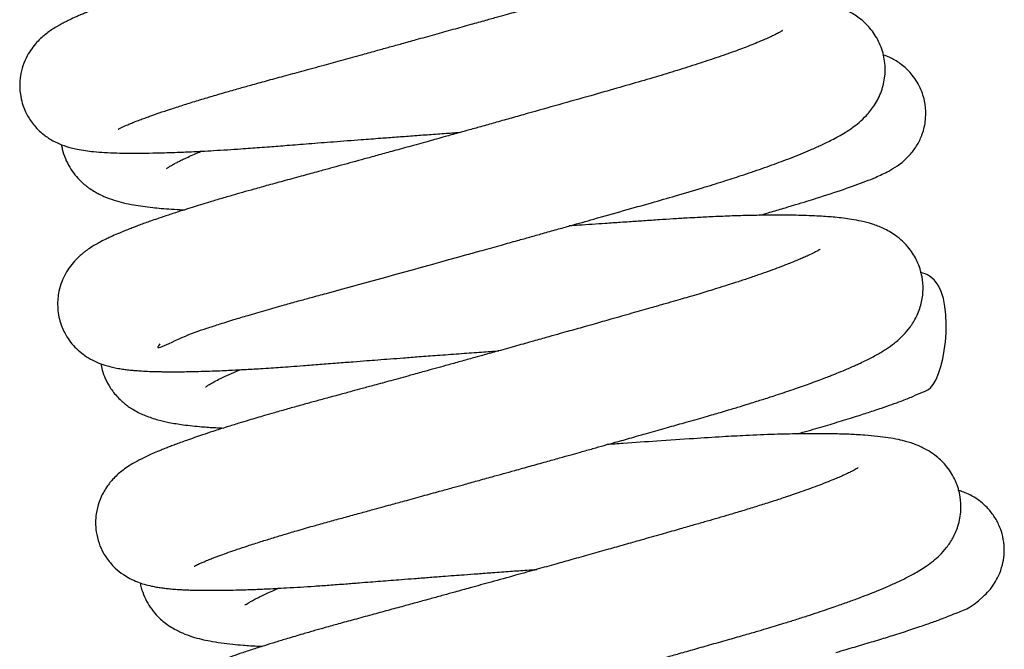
# Model space of a CAD drawing. Header units: inches. Extents: x 0 to 77643, y -44170 to 0.
# Tile 519 of 546: x 76590.049 to 76590.419, y -39749.53 to -39749.293. Entities that reach past the tile are written whole.
import ezdxf

# ---------------------------------------------------------------- set-up
doc = ezdxf.new("R2010")
doc.units = ezdxf.units.IN
doc.header["$MEASUREMENT"] = 0
doc.layers.get('0').update_dxf_attribs({"lineweight": 0})
doc.layers.add('FAKRO LOFT LADDERS', color=7, linetype='Continuous')

# ---------------------------------------------------------------- blocks, each defined once
blk = doc.blocks.new('A$C1F246084')
at = {"layer": 'FAKRO LOFT LADDERS', "color": 7, "linetype": 'Continuous'}
for points, knots in [([(86.1299, 384.6892), (86.1299, 384.6892), (86.1305, 384.6895), (86.134, 384.6915), (86.1414, 384.6952), (86.1521, 384.7003), (86.1641, 384.7056), (86.1755, 384.7105), (86.1848, 384.7143), (86.195, 384.7185), (86.2096, 384.7243), (86.2285, 384.7315), (86.2501, 384.7395), (86.2765, 384.749), (86.3107, 384.7609), (86.3574, 384.7765), (86.4117, 384.794), (86.4707, 384.8124), (86.533, 384.8312), (86.5951, 384.8494), (86.6539, 384.8662), (86.7136, 384.883), (86.7789, 384.9009), (86.8533, 384.9211), (86.9375, 384.9441), (87.0243, 384.9678), (87.1132, 384.9922), (87.1914, 385.0138), (87.2596, 385.0326), (87.3169, 385.0484), (87.3734, 385.0641), (87.4392, 385.0823), (87.5141, 385.1031), (87.5941, 385.1254), (87.6689, 385.1463), (87.7341, 385.1645), (87.787, 385.1793), (87.8308, 385.1916), (87.8692, 385.2023), (87.9149, 385.2152), (87.9786, 385.2331), (88.0654, 385.2576), (88.1606, 385.2845), (88.2544, 385.3111), (88.3401, 385.3354), (88.4189, 385.3581), (88.4919, 385.3798), (88.5643, 385.4019), (88.6392, 385.4255), (88.712, 385.4494), (88.7744, 385.4707), (88.8336, 385.4918), (88.8884, 385.5121), (88.9449, 385.5342), (88.9925, 385.5541), (89.0311, 385.5712), (89.0645, 385.587), (89.0945, 385.6022), (89.1251, 385.619), (89.1523, 385.6355), (89.1788, 385.6536), (89.2043, 385.6733), (89.2344, 385.7008), (89.2698, 385.7424), (89.3033, 385.8038), (89.3211, 385.8803), (89.3175, 385.9493), (89.2999, 386.0105), (89.2737, 386.0599), (89.2397, 386.1011), (89.2064, 386.1302), (89.1722, 386.1526), (89.1415, 386.1682), (89.1111, 386.1802), (89.083, 386.1891), (89.0575, 386.1957), (89.0333, 386.2008), (89.0058, 386.2057), (88.9747, 386.2102), (88.9381, 386.2143), (88.8961, 386.2179), (88.8453, 386.221), (88.7852, 386.2232), (88.726, 386.2241), (88.6713, 386.2243), (88.6145, 386.2238), (88.5494, 386.2225), (88.4749, 386.2202), (88.3951, 386.217), (88.3076, 386.2125), (88.2229, 386.2075), (88.1486, 386.2025), (88.0892, 386.1985), (88.0262, 386.1943), (87.9546, 386.1894), (87.8826, 386.1845), (87.8216, 386.1802), (87.7862, 386.1778), (87.7708, 386.1767)], [0.919374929, 0.919374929, 0.919374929, 0.919374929, 0.919408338, 0.919474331, 0.91953364, 0.919598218, 0.919668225, 0.919711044, 0.919742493, 0.919775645, 0.919822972, 0.919890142, 0.919953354, 0.920004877, 0.920096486, 0.920204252, 0.920315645, 0.920428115, 0.92053782, 0.920644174, 0.920737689, 0.920818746, 0.920918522, 0.921026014, 0.921136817, 0.921267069, 0.921375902, 0.921486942, 0.921569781, 0.921636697, 0.921704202, 0.921783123, 0.921883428, 0.921984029, 0.922081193, 0.922162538, 0.922228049, 0.922279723, 0.922327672, 0.922373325, 0.922453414, 0.922571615, 0.922709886, 0.922830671, 0.922953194, 0.923068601, 0.923171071, 0.923278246, 0.923403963, 0.923533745, 0.923650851, 0.92374442, 0.923869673, 0.923990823, 0.924116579, 0.924210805, 0.924289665, 0.924387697, 0.924473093, 0.924567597, 0.924644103, 0.924727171, 0.924810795, 0.92491862, 0.925038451, 0.925149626, 0.925253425, 0.925322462, 0.925412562, 0.925487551, 0.925566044, 0.925629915, 0.92570397, 0.9257865, 0.925855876, 0.925927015, 0.925995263, 0.92605291, 0.926152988, 0.926245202, 0.926330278, 0.926458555, 0.926591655, 0.926708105, 0.926805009, 0.926894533, 0.927008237, 0.927132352, 0.927250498, 0.927372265, 0.92751473, 0.92760623, 0.927674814, 0.927752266, 0.927854, 0.927951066, 0.928025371, 0.928082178, 0.928082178, 0.928082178, 0.928082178]), ([(88.8683, 386.0749), (88.8684, 386.075), (88.8681, 386.0748), (88.8637, 386.072), (88.8558, 386.0675), (88.8454, 386.0619), (88.8336, 386.0559), (88.8182, 386.0486), (88.8022, 386.0413), (88.7876, 386.0349), (88.7718, 386.0282), (88.7508, 386.0195), (88.7236, 386.0086), (88.6919, 385.9965), (88.6592, 385.9844), (88.6116, 385.9673), (88.5452, 385.9446), (88.4562, 385.9157), (88.3745, 385.8905), (88.3022, 385.8689), (88.2366, 385.8499), (88.166, 385.8296), (88.0903, 385.808), (88.0088, 385.7848), (87.9289, 385.7621), (87.8601, 385.7426), (87.8037, 385.7267), (87.749, 385.7113), (87.6839, 385.693), (87.6019, 385.67), (87.5016, 385.6419), (87.4157, 385.618), (87.3546, 385.601), (87.326, 385.593), (87.3073, 385.5879), (87.2941, 385.5842), (87.2767, 385.5794), (87.2255, 385.5652), (87.1475, 385.5437), (87.0464, 385.5158), (86.9496, 385.4893), (86.8458, 385.4609), (86.7344, 385.4306), (86.6219, 385.4003), (86.5316, 385.375), (86.4633, 385.3554), (86.4059, 385.3386), (86.3428, 385.3197), (86.2774, 385.2996), (86.2208, 385.2815), (86.1759, 385.2667), (86.1423, 385.2554), (86.1154, 385.2461), (86.0914, 385.2376), (86.0658, 385.2284), (86.0376, 385.2179), (86.0097, 385.2071), (85.987, 385.198), (85.9694, 385.1907), (85.9534, 385.1838), (85.9337, 385.1751), (85.9163, 385.167), (85.9017, 385.1597), (85.8922, 385.1549), (85.8842, 385.1507), (85.8751, 385.1458), (85.8646, 385.1398), (85.8502, 385.1312), (85.8326, 385.1197), (85.8136, 385.1058), (85.7936, 385.0889), (85.7738, 385.0697), (85.751, 385.0421), (85.7294, 385.0078), (85.7121, 384.9683), (85.7023, 384.9289), (85.6988, 384.8968), (85.6984, 384.8699), (85.7011, 384.8383), (85.7085, 384.8045), (85.72, 384.7733), (85.7325, 384.748), (85.7465, 384.7256), (85.764, 384.7026), (85.7837, 384.682), (85.8052, 384.6638), (85.825, 384.6498), (85.8506, 384.6345), (85.8858, 384.6186), (85.9199, 384.6082), (85.9531, 384.6006), (85.9861, 384.5951), (86.0249, 384.5906), (86.0697, 384.5873), (86.1194, 384.5852), (86.1701, 384.5842), (86.2226, 384.5841), (86.2817, 384.5849), (86.3493, 384.5866), (86.4215, 384.5894), (86.4876, 384.5925), (86.5493, 384.5959), (86.6059, 384.5993), (86.6598, 384.6029), (86.7068, 384.6061), (86.7486, 384.6092), (86.8019, 384.6132), (86.8731, 384.619), (86.9663, 384.6263), (87.0742, 384.6346), (87.1798, 384.6427), (87.2721, 384.6496), (87.3471, 384.6552), (87.4177, 384.6604), (87.4905, 384.6658), (87.5613, 384.6709), (87.6078, 384.6743), (87.6291, 384.6758)], [0.075385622, 0.075385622, 0.075385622, 0.075385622, 0.075410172, 0.075475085, 0.075555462, 0.07559944, 0.075656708, 0.075731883, 0.075788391, 0.075830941, 0.075876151, 0.075934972, 0.076010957, 0.076091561, 0.0761665, 0.07623204, 0.076393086, 0.076554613, 0.076702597, 0.076791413, 0.076891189, 0.076995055, 0.07709555, 0.077207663, 0.07732753, 0.077414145, 0.077477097, 0.077546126, 0.077624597, 0.077725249, 0.077856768, 0.078001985, 0.07804694, 0.078086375, 0.07810977, 0.078117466, 0.078135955, 0.078175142, 0.078310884, 0.078431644, 0.078564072, 0.07868898, 0.07884641, 0.079022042, 0.079170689, 0.079252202, 0.079342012, 0.079448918, 0.079570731, 0.079690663, 0.079769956, 0.079841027, 0.07990152, 0.079947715, 0.080000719, 0.080079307, 0.080159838, 0.080218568, 0.08026644, 0.080310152, 0.080359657, 0.080445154, 0.080479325, 0.080501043, 0.08052903, 0.080561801, 0.080596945, 0.080634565, 0.080704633, 0.080768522, 0.080813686, 0.080878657, 0.080937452, 0.080994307, 0.081063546, 0.08112577, 0.081160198, 0.081193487, 0.081232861, 0.081286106, 0.081329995, 0.081365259, 0.081399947, 0.081437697, 0.081485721, 0.081525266, 0.08156372, 0.081603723, 0.081685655, 0.081785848, 0.08186586, 0.081971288, 0.082078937, 0.082210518, 0.082347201, 0.082463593, 0.082571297, 0.082693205, 0.082826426, 0.082956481, 0.083076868, 0.083158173, 0.083251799, 0.08333923, 0.083399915, 0.083456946, 0.083518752, 0.083625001, 0.083751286, 0.083892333, 0.084045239, 0.084151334, 0.084236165, 0.084321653, 0.084409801, 0.084501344, 0.084578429, 0.084578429, 0.084578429, 0.084578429]), ([(86.3115, 383.7506), (86.3068, 383.7445), (86.2839, 383.7133), (86.401, 383.7816), (86.5165, 383.8188), (86.5712, 383.8367), (86.6312, 383.8554), (86.7009, 383.8764), (86.7746, 383.898), (86.8489, 383.9191), (86.9149, 383.9374), (86.9762, 383.954), (87.2044, 384.0161), (87.4651, 384.088), (87.7271, 384.1609), (87.8011, 384.1815), (87.8706, 384.2009), (87.9308, 384.2177), (87.9881, 384.2338), (88.0476, 384.2505), (88.1227, 384.2716), (88.221, 384.2993), (88.3397, 384.3328), (88.4586, 384.3666), (88.5741, 384.3995), (88.6791, 384.4307), (88.7743, 384.4603), (88.845, 384.4832), (88.901, 384.5019), (88.9461, 384.5175), (88.9897, 384.5329), (89.0322, 384.5485), (89.075, 384.5648), (89.1176, 384.5817), (89.1531, 384.5965), (89.1808, 384.6086), (89.2027, 384.6186), (89.2264, 384.6298), (89.2525, 384.6428), (89.2806, 384.6578), (89.3106, 384.6754), (89.3401, 384.6947), (89.3719, 384.7193), (89.4025, 384.7475), (89.4395, 384.7929), (89.4694, 384.8512), (89.4861, 384.9218), (89.484, 384.995), (89.4625, 385.0659), (89.4228, 385.1284), (89.3802, 385.1699), (89.329, 385.203), (89.2865, 385.2217), (89.2464, 385.2347), (89.2075, 385.2439), (89.173, 385.2501), (89.1388, 385.255), (89.1054, 385.2587), (89.0709, 385.2617), (89.0375, 385.264), (89.0064, 385.2656), (88.9703, 385.2671), (88.9116, 385.2686), (88.8331, 385.2691), (88.7463, 385.2678), (88.6616, 385.2656), (88.572, 385.2621), (88.4641, 385.2567), (88.3517, 385.2496), (88.2291, 385.2414), (88.105, 385.233), (88.0046, 385.226), (87.9504, 385.2223), (87.9369, 385.2213)], [0.906567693, 0.906567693, 0.906567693, 0.906567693, 0.906662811, 0.907249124, 0.907353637, 0.907458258, 0.907585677, 0.907695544, 0.907827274, 0.907952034, 0.908043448, 0.908123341, 0.908218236, 0.909009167, 0.909091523, 0.90919627, 0.909284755, 0.909351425, 0.909421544, 0.909500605, 0.909576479, 0.909708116, 0.909880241, 0.910046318, 0.910195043, 0.910372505, 0.910515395, 0.91064665, 0.910727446, 0.910810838, 0.910894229, 0.910977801, 0.911066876, 0.911165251, 0.911264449, 0.911322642, 0.911374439, 0.911437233, 0.911514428, 0.911597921, 0.91169094, 0.911794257, 0.911883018, 0.911984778, 0.912090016, 0.912199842, 0.912298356, 0.912401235, 0.912501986, 0.912602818, 0.912712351, 0.91281048, 0.912905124, 0.913025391, 0.91312144, 0.913229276, 0.913308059, 0.91339205, 0.913487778, 0.91355697, 0.913623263, 0.913694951, 0.913786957, 0.913980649, 0.914131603, 0.914237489, 0.914392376, 0.914544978, 0.914708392, 0.914860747, 0.915036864, 0.915187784, 0.915237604, 0.915237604, 0.915237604, 0.915237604]), ([(89.0346, 385.1198), (89.0346, 385.1198), (89.0343, 385.1196), (89.0322, 385.1183), (89.0287, 385.1161), (89.024, 385.1135), (89.0152, 385.1086), (89.0023, 385.1019), (88.982, 385.0922), (88.9579, 385.0813), (88.9274, 385.0684), (88.8937, 385.0549), (88.8491, 385.0378), (88.7864, 385.0149), (88.7018, 384.9861), (88.6106, 384.9567), (88.5168, 384.9279), (88.4173, 384.8986), (88.3101, 384.868), (88.1898, 384.8337), (88.0591, 384.7966), (87.9426, 384.7637), (87.8516, 384.7381), (87.7862, 384.7198), (87.7249, 384.7026), (87.6688, 384.6869), (87.6143, 384.6717), (87.5538, 384.6549), (87.4816, 384.6348), (87.4037, 384.6132), (87.3293, 384.5927), (87.2644, 384.5748), (87.2076, 384.5592), (87.1558, 384.545), (87.1063, 384.5314), (87.0563, 384.5178), (87.0003, 384.5025), (86.9341, 384.4845), (86.861, 384.4647), (86.7891, 384.4451), (86.727, 384.4279), (86.6734, 384.4127), (86.6218, 384.3979), (86.5702, 384.3828), (86.5218, 384.3683), (86.4801, 384.3556), (86.4401, 384.3431), (86.3962, 384.3292), (86.3483, 384.3136), (86.3062, 384.2994), (86.2724, 384.2876), (86.2462, 384.2783), (86.2228, 384.2697), (86.2008, 384.2615), (86.1804, 384.2536), (86.1584, 384.2449), (86.1325, 384.2342), (86.1075, 384.2234), (86.0858, 384.2133), (86.0664, 384.2039), (86.0456, 384.1931), (86.0244, 384.181), (86.0037, 384.1679), (85.9871, 384.1562), (85.9715, 384.1438), (85.9611, 384.1349), (85.9407, 384.1153), (85.9207, 384.092), (85.8988, 384.0588), (85.8815, 384.0219), (85.8703, 383.9846), (85.865, 383.949), (85.8641, 383.9215), (85.8659, 383.8912), (85.8716, 383.8593), (85.882, 383.827), (85.8964, 383.7956), (85.9152, 383.7652), (85.94, 383.7355), (85.9689, 383.7094), (86.0021, 383.6867), (86.0377, 383.6689), (86.0683, 383.658), (86.0942, 383.6508), (86.1177, 383.6455), (86.1411, 383.6415), (86.1648, 383.6382), (86.1867, 383.6358), (86.2086, 383.6339), (86.2342, 383.6321), (86.2618, 383.6307), (86.2882, 383.6298), (86.3086, 383.6294), (86.3264, 383.6291), (86.3442, 383.6289), (86.3651, 383.6288), (86.3899, 383.6288), (86.4211, 383.6291), (86.4591, 383.6298), (86.5037, 383.631), (86.5499, 383.6325), (86.5919, 383.6343), (86.6344, 383.6362), (86.6862, 383.6389), (86.7425, 383.6421), (86.7958, 383.6455), (86.8399, 383.6484), (86.887, 383.6518), (86.9443, 383.656), (87.012, 383.6614), (87.0846, 383.6671), (87.1537, 383.6725), (87.213, 383.6771), (87.2666, 383.6812), (87.3199, 383.6853), (87.38, 383.6899), (87.4491, 383.6951), (87.5299, 383.7011), (87.6181, 383.7076), (87.7051, 383.7139), (87.7634, 383.7182), (87.7921, 383.7202), (87.7949, 383.7204)], [0.08822425, 0.08822425, 0.08822425, 0.08822425, 0.088241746, 0.088304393, 0.088354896, 0.088390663, 0.088429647, 0.088528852, 0.088594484, 0.088680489, 0.088783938, 0.088872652, 0.088950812, 0.089109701, 0.089283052, 0.089439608, 0.089586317, 0.089737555, 0.089891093, 0.090047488, 0.090233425, 0.090411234, 0.090497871, 0.090580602, 0.090658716, 0.090729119, 0.090791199, 0.090863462, 0.090956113, 0.091062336, 0.091157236, 0.091238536, 0.091310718, 0.091376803, 0.091440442, 0.091505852, 0.091575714, 0.091666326, 0.091776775, 0.091882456, 0.091977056, 0.092053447, 0.092127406, 0.092219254, 0.092304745, 0.09237239, 0.092437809, 0.092519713, 0.092618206, 0.092720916, 0.09278679, 0.092842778, 0.092900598, 0.092955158, 0.093007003, 0.093059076, 0.093132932, 0.093224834, 0.093284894, 0.093337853, 0.09341627, 0.093487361, 0.09355144, 0.093617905, 0.093647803, 0.093688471, 0.093729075, 0.093794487, 0.093857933, 0.093914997, 0.093972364, 0.09401725, 0.094055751, 0.094088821, 0.094136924, 0.094183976, 0.094223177, 0.094275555, 0.094329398, 0.094386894, 0.094448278, 0.094525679, 0.094611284, 0.094669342, 0.09473338, 0.094811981, 0.094877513, 0.09494422, 0.095000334, 0.095067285, 0.095157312, 0.095219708, 0.095264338, 0.095305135, 0.095345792, 0.095386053, 0.095444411, 0.095505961, 0.095580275, 0.095671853, 0.095759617, 0.095831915, 0.09589163, 0.095974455, 0.096086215, 0.096156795, 0.096216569, 0.096282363, 0.09636209, 0.09646098, 0.09656402, 0.096656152, 0.096734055, 0.096794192, 0.096862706, 0.09693682, 0.097019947, 0.097119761, 0.097234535, 0.097341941, 0.09743577, 0.09744581, 0.09744581, 0.09744581, 0.09744581]), ([(88.9341, 384.3126), (88.9471, 384.3164), (88.9808, 384.3261), (89.0343, 384.3418), (89.0907, 384.3587), (89.1401, 384.3738), (89.2587, 384.4107), (89.361, 384.4455), (89.4385, 384.4768), (89.4715, 384.4915), (89.502, 384.5067), (89.5313, 384.5239), (89.5649, 384.5485), (89.6005, 384.5838), (89.6285, 384.6242), (89.6523, 384.6776), (89.6637, 384.7355), (89.6614, 384.8002), (89.6429, 384.8657), (89.6072, 384.9246), (89.561, 384.9698), (89.5147, 384.9989), (89.4871, 385.0102), (89.4744, 385.0147)], [0.915103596, 0.915103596, 0.915103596, 0.915103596, 0.915167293, 0.915271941, 0.915380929, 0.915475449, 0.915557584, 0.91610241, 0.916244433, 0.916350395, 0.916453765, 0.916580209, 0.916652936, 0.916731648, 0.916806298, 0.916876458, 0.916961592, 0.917036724, 0.917124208, 0.917221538, 0.917305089, 0.917387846, 0.917472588, 0.917472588, 0.917472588, 0.917472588]), ([(85.8809, 384.6211), (85.882, 384.6148), (85.8891, 384.58), (85.9083, 384.5339), (85.9398, 384.4887), (85.9641, 384.4624), (85.986, 384.4434), (86.0064, 384.4282), (86.0271, 384.4153), (86.0472, 384.4044), (86.077, 384.3906), (86.1104, 384.3787), (86.1537, 384.3668), (86.1951, 384.3584), (86.2367, 384.3518), (86.2774, 384.3469), (86.3193, 384.3428), (86.3628, 384.3396), (86.3977, 384.3377), (86.4173, 384.3369), (86.4201, 384.3367)], [0.076956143, 0.076956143, 0.076956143, 0.076956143, 0.076983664, 0.077109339, 0.077169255, 0.077232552, 0.077274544, 0.077317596, 0.077371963, 0.077413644, 0.077462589, 0.077577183, 0.077686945, 0.077803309, 0.077902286, 0.07800654, 0.078091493, 0.078189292, 0.078288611, 0.078305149, 0.078305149, 0.078305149, 0.078305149]), ([(86.3403, 384.5167), (86.3402, 384.5167), (86.3418, 384.5179), (86.3486, 384.5225), (86.3584, 384.5285), (86.3733, 384.537), (86.3896, 384.5456), (86.4054, 384.5534), (86.4245, 384.5626), (86.4479, 384.5733), (86.4723, 384.584), (86.4879, 384.5905), (86.4936, 384.5929)], [0.9240206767, 0.9240206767, 0.9240206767, 0.9240206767, 0.9240983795, 0.9241518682, 0.924233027, 0.9243186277, 0.9243823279, 0.9244363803, 0.9244926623, 0.9245715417, 0.9246474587, 0.9246896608, 0.9246896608, 0.9246896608, 0.9246896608]), ([(86.4616, 382.7784), (86.4616, 382.7784), (86.4633, 382.7794), (86.4701, 382.783), (86.4797, 382.7876), (86.4908, 382.7927), (86.5057, 382.7991), (86.5247, 382.807), (86.5443, 382.8146), (86.5616, 382.8212), (86.5832, 382.8292), (86.6122, 382.8396), (86.6511, 382.853), (86.6978, 382.8686), (86.7506, 382.8855), (86.8058, 382.9026), (86.8603, 382.9191), (86.921, 382.9369), (86.9861, 382.9556), (87.0532, 382.9744), (87.1158, 382.9915), (87.177, 383.0081), (87.2328, 383.0233), (87.2806, 383.0364), (87.3283, 383.0495), (87.388, 383.0658), (87.4591, 383.0854), (87.5299, 383.1049), (87.5891, 383.1212), (87.644, 383.1364), (87.7014, 383.1523), (87.7598, 383.1684), (87.8146, 383.1837), (87.8703, 383.1992), (87.9325, 383.2165), (87.9979, 383.2347), (88.0574, 383.2513), (88.1075, 383.2654), (88.1562, 383.279), (88.2045, 383.2926), (88.2553, 383.3068), (88.3115, 383.3227), (88.3805, 383.3421), (88.46, 383.3646), (88.5397, 383.3871), (88.6047, 383.4056), (88.6565, 383.4203), (88.6963, 383.4317), (88.7316, 383.4419), (88.7656, 383.4518), (88.8055, 383.4636), (88.8509, 383.4773), (88.8943, 383.4907), (88.9282, 383.5013), (88.9557, 383.5101), (88.9837, 383.519), (89.0168, 383.5298), (89.0535, 383.542), (89.0912, 383.5549), (89.1271, 383.5674), (89.1618, 383.5798), (89.1945, 383.5918), (89.2233, 383.6027), (89.2515, 383.6136), (89.2831, 383.6262), (89.3146, 383.6393), (89.3401, 383.6504), (89.3592, 383.6589), (89.3795, 383.6683), (89.4023, 383.6793), (89.4264, 383.6916), (89.4561, 383.7078), (89.4885, 383.7273), (89.5261, 383.7541), (89.5598, 383.7833), (89.5944, 383.8233), (89.6222, 383.8678), (89.6438, 383.925), (89.6522, 383.9852), (89.6473, 384.0491), (89.627, 384.1122), (89.5865, 384.177), (89.5317, 384.2263), (89.4753, 384.2573), (89.427, 384.2752), (89.3815, 384.287), (89.3288, 384.2967), (89.2691, 384.3039), (89.1932, 384.3096), (89.1141, 384.3126), (89.0325, 384.3136), (88.9603, 384.3132), (88.8891, 384.3119), (88.8146, 384.3097), (88.7486, 384.3071), (88.6968, 384.3046), (88.6587, 384.3027), (88.613, 384.3002), (88.5579, 384.2968), (88.4944, 384.2926), (88.4308, 384.2884), (88.3737, 384.2845), (88.3179, 384.2807), (88.2447, 384.2758), (88.1696, 384.2706), (88.1166, 384.2669), (88.1027, 384.2659)], [0.893769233, 0.893769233, 0.893769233, 0.893769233, 0.893835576, 0.893912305, 0.893973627, 0.894020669, 0.894088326, 0.894174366, 0.89423466, 0.894283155, 0.894331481, 0.894419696, 0.894510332, 0.894610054, 0.894726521, 0.894828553, 0.894919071, 0.895014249, 0.895134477, 0.895230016, 0.895320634, 0.895409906, 0.89549171, 0.895552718, 0.895605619, 0.895684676, 0.895790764, 0.895884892, 0.895958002, 0.896016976, 0.896093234, 0.896174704, 0.896236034, 0.896298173, 0.896382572, 0.896468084, 0.896542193, 0.896604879, 0.896656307, 0.89672528, 0.896787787, 0.896849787, 0.896940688, 0.897055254, 0.897162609, 0.89726131, 0.897322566, 0.897379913, 0.897430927, 0.897475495, 0.897528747, 0.897608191, 0.897682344, 0.897732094, 0.897770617, 0.897816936, 0.897871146, 0.897938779, 0.898009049, 0.898074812, 0.89814018, 0.898210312, 0.898271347, 0.898320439, 0.898396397, 0.898485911, 0.898542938, 0.898588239, 0.898634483, 0.898705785, 0.898775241, 0.898846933, 0.898974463, 0.899082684, 0.899205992, 0.899291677, 0.899384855, 0.899476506, 0.899563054, 0.899642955, 0.899740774, 0.899835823, 0.89997059, 0.900089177, 0.900211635, 0.900342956, 0.900460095, 0.900646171, 0.900805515, 0.901000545, 0.901146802, 0.90127524, 0.901387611, 0.901506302, 0.901633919, 0.901689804, 0.901735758, 0.901799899, 0.901885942, 0.901967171, 0.902060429, 0.902141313, 0.902191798, 0.90227706, 0.902421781, 0.902473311, 0.902473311, 0.902473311, 0.902473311]), ([(89.2005, 384.1645), (89.2005, 384.1645), (89.2, 384.1642), (89.1968, 384.1621), (89.1876, 384.1567), (89.1711, 384.148), (89.1509, 384.1382), (89.1285, 384.1281), (89.1038, 384.1174), (89.0768, 384.1064), (89.0457, 384.0941), (89.0118, 384.0813), (88.972, 384.0668), (88.9283, 384.0514), (88.8808, 384.0352), (88.8349, 384.0202), (88.7906, 384.006), (88.7409, 383.9904), (88.6891, 383.9746), (88.6416, 383.9605), (88.6046, 383.9496), (88.5658, 383.9384), (88.517, 383.9244), (88.4536, 383.9063), (88.3744, 383.8836), (88.2917, 383.8602), (88.2215, 383.8402), (88.1708, 383.8259), (88.1315, 383.8148), (88.093, 383.804), (88.0492, 383.7916), (87.9972, 383.777), (87.9341, 383.7593), (87.8609, 383.7388), (87.789, 383.7188), (87.7274, 383.7016), (87.6732, 383.6866), (87.6192, 383.6716), (87.5654, 383.6567), (87.5153, 383.6428), (87.4641, 383.6287), (87.399, 383.6108), (87.3255, 383.5906), (87.2554, 383.5714), (87.1992, 383.5561), (87.1486, 383.5423), (87.0946, 383.5276), (87.038, 383.5123), (86.9824, 383.4973), (86.9278, 383.4822), (86.8709, 383.4663), (86.8173, 383.451), (86.7724, 383.438), (86.7351, 383.427), (86.6972, 383.4158), (86.6535, 383.4025), (86.6003, 383.386), (86.5475, 383.3691), (86.5007, 383.3536), (86.4622, 383.3406), (86.4305, 383.3295), (86.4027, 383.3195), (86.3793, 383.3108), (86.3579, 383.3027), (86.3374, 383.2947), (86.3136, 383.2852), (86.2879, 383.2744), (86.2617, 383.2627), (86.2341, 383.2495), (86.2026, 383.233), (86.1734, 383.2154), (86.1411, 383.1924), (86.1134, 383.1677), (86.0909, 383.1415), (86.076, 383.1208), (86.0612, 383.0964), (86.0442, 383.0596), (86.0326, 383.0136), (86.0293, 382.9694), (86.0325, 382.9256), (86.0438, 382.8799), (86.0612, 382.8417), (86.0787, 382.8139), (86.0962, 382.7913), (86.1185, 382.7677), (86.1508, 382.7421), (86.1829, 382.7234), (86.2146, 382.7093), (86.2455, 382.6991), (86.2726, 382.6924), (86.2972, 382.6877), (86.3186, 382.6844), (86.3394, 382.6818), (86.3617, 382.6795), (86.384, 382.6778), (86.4048, 382.6765), (86.422, 382.6756), (86.4402, 382.6749), (86.4636, 382.6742), (86.4926, 382.6736), (86.5253, 382.6734), (86.5587, 382.6734), (86.5942, 382.6738), (86.6337, 382.6746), (86.6743, 382.6757), (86.712, 382.677), (86.7446, 382.6783), (86.778, 382.6798), (86.8182, 382.6817), (86.8685, 382.6844), (86.926, 382.6878), (86.9879, 382.6918), (87.0537, 382.6964), (87.1196, 382.7013), (87.1804, 382.7062), (87.2313, 382.7102), (87.2769, 382.7138), (87.322, 382.7173), (87.3712, 382.7211), (87.4258, 382.7253), (87.4861, 382.7299), (87.5443, 382.7343), (87.5965, 382.7383), (87.6475, 382.7421), (87.7037, 382.7463), (87.7713, 382.7513), (87.8433, 382.7565), (87.9078, 382.7612), (87.9463, 382.764), (87.9607, 382.765)], [0.101101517, 0.101101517, 0.101101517, 0.101101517, 0.10113266, 0.10119008, 0.101282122, 0.101363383, 0.101467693, 0.101538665, 0.101602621, 0.101703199, 0.101762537, 0.101851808, 0.101936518, 0.10202507, 0.10212069, 0.102210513, 0.102272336, 0.102350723, 0.102459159, 0.102520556, 0.102570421, 0.102626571, 0.102692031, 0.102781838, 0.102894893, 0.103019, 0.103114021, 0.103171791, 0.103216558, 0.10326597, 0.103320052, 0.103384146, 0.103463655, 0.103558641, 0.10365993, 0.103733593, 0.103789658, 0.103863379, 0.103936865, 0.10399297, 0.104053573, 0.104131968, 0.104242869, 0.104338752, 0.104408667, 0.104468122, 0.104544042, 0.104631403, 0.104705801, 0.104781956, 0.104870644, 0.104961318, 0.105030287, 0.105084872, 0.105143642, 0.105220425, 0.105311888, 0.105428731, 0.105522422, 0.105596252, 0.105672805, 0.105734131, 0.105791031, 0.105843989, 0.105896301, 0.105953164, 0.106040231, 0.106117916, 0.106192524, 0.106313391, 0.106418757, 0.106496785, 0.106609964, 0.106652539, 0.106686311, 0.106722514, 0.106790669, 0.106863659, 0.106915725, 0.106968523, 0.107036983, 0.107101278, 0.107136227, 0.107171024, 0.107220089, 0.10728889, 0.107346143, 0.107420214, 0.107493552, 0.107581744, 0.107643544, 0.107709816, 0.107768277, 0.107830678, 0.107905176, 0.107957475, 0.10799828, 0.108041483, 0.108096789, 0.108173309, 0.108247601, 0.10831843, 0.108389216, 0.108466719, 0.108552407, 0.108618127, 0.108671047, 0.108724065, 0.108789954, 0.108872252, 0.108967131, 0.109058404, 0.109151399, 0.109254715, 0.109338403, 0.109402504, 0.109461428, 0.109520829, 0.109580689, 0.109653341, 0.109730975, 0.109810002, 0.109871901, 0.109925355, 0.10999859, 0.110078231, 0.110172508, 0.110260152, 0.110312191, 0.110312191, 0.110312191, 0.110312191]), ([(89.1016, 383.3574), (89.1327, 383.3663), (89.1917, 383.3834), (89.2752, 383.4084), (89.3482, 383.4309), (89.4128, 383.4516), (89.4669, 383.4696), (89.5141, 383.486), (89.5606, 383.5031), (89.6044, 383.5195), (89.6448, 383.5403), (89.7445, 383.5672), (89.8021, 384.0095), (89.652, 384.0594), (89.6395, 384.063)], [0.902423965, 0.902423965, 0.902423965, 0.902423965, 0.902576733, 0.902723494, 0.902878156, 0.903009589, 0.903142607, 0.903262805, 0.903380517, 0.90354352, 0.903693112, 0.903817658, 0.904593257, 0.904673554, 0.904673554, 0.904673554, 0.904673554]), ([(86.053, 383.6639), (86.0547, 383.6545), (86.0599, 383.6324), (86.0727, 383.5972), (86.0904, 383.5644), (86.1094, 383.5378), (86.1283, 383.516), (86.1449, 383.5001), (86.162, 383.4859), (86.1788, 383.4736), (86.2091, 383.4545), (86.2513, 383.4348), (86.3011, 383.4186), (86.355, 383.4062), (86.4052, 383.398), (86.4531, 383.3923), (86.4908, 383.3888), (86.5242, 383.3862), (86.556, 383.3843), (86.5783, 383.3832), (86.5902, 383.3827)], [0.089832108, 0.089832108, 0.089832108, 0.089832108, 0.089873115, 0.089930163, 0.089995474, 0.090035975, 0.090078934, 0.090123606, 0.09015409, 0.090192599, 0.090239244, 0.090358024, 0.090502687, 0.090629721, 0.090786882, 0.090886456, 0.090974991, 0.091040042, 0.091103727, 0.091174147, 0.091174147, 0.091174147, 0.091174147]), ([(86.5115, 383.5624), (86.5116, 383.5625), (86.5126, 383.5633), (86.5192, 383.5678), (86.5312, 383.5752), (86.551, 383.5862), (86.5777, 383.5999), (86.6136, 383.6167), (86.6439, 383.6299), (86.661, 383.6371), (86.6624, 383.6377)], [0.9111874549, 0.9111874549, 0.9111874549, 0.9111874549, 0.9112340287, 0.9113012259, 0.9114035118, 0.9114921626, 0.9115953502, 0.9117119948, 0.9118297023, 0.9118401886, 0.9118401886, 0.9118401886, 0.9118401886]), ([(86.6293, 381.8247), (86.6285, 381.8239), (86.6276, 381.8228), (86.6344, 381.8269), (86.6455, 381.8322), (86.6611, 381.8393), (86.6797, 381.8471), (86.7007, 381.8556), (86.7308, 381.8672), (86.7665, 381.8802), (86.8097, 381.8953), (86.8605, 381.9122), (86.9196, 381.9311), (86.9775, 381.9491), (87.0375, 381.9671), (87.0954, 381.984), (87.158, 382.0019), (87.2168, 382.0183), (87.2776, 382.035), (87.3474, 382.0539), (87.4298, 382.0765), (87.5211, 382.1014), (87.6053, 382.1246), (87.6767, 382.1442), (87.7255, 382.1577), (87.7633, 382.1681), (87.798, 382.1777), (87.8489, 382.1918), (87.9221, 382.2121), (88.0172, 382.2385), (88.1219, 382.2676), (88.2345, 382.2991), (88.3445, 382.3299), (88.4408, 382.357), (88.515, 382.3779), (88.5793, 382.396), (88.6449, 382.4146), (88.7182, 382.4353), (88.7927, 382.4565), (88.8608, 382.4759), (88.9176, 382.4923), (88.9637, 382.506), (89.0039, 382.5181), (89.046, 382.5309), (89.0926, 382.5454), (89.1422, 382.5612), (89.189, 382.5765), (89.2297, 382.5902), (89.272, 382.6047), (89.3169, 382.6205), (89.3638, 382.6376), (89.4071, 382.6542), (89.4486, 382.6706), (89.4926, 382.689), (89.5353, 382.7081), (89.5749, 382.7272), (89.6072, 382.7442), (89.6366, 382.7612), (89.665, 382.7794), (89.6938, 382.8005), (89.7235, 382.8265), (89.7528, 382.8583), (89.7815, 382.9006), (89.806, 382.956), (89.8179, 383.0181), (89.8144, 383.0878), (89.7946, 383.1541), (89.7565, 383.2152), (89.7129, 383.2575), (89.6697, 383.2869), (89.6252, 383.3085), (89.5822, 383.3227), (89.5398, 383.3331), (89.4976, 383.3406), (89.4497, 383.3468), (89.4026, 383.351), (89.351, 383.3543), (89.2942, 383.3567), (89.2277, 383.3579), (89.1643, 383.3581), (89.0907, 383.3573), (88.9974, 383.3551), (88.8858, 383.3506), (88.767, 383.3443), (88.6382, 383.3358), (88.4932, 383.326), (88.3657, 383.3173), (88.2922, 383.3122), (88.2687, 383.3105)], [0.88095155, 0.88095155, 0.88095155, 0.88095155, 0.880987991, 0.881062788, 0.881144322, 0.881231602, 0.88129494, 0.881374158, 0.881468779, 0.88156075, 0.881668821, 0.881784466, 0.881896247, 0.882025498, 0.882107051, 0.88221026, 0.882314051, 0.882404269, 0.882478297, 0.882582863, 0.882703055, 0.882820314, 0.882950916, 0.883034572, 0.883097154, 0.883137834, 0.883178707, 0.883228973, 0.883330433, 0.883453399, 0.883584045, 0.883720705, 0.88387382, 0.883997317, 0.884087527, 0.884160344, 0.884248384, 0.884347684, 0.884455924, 0.884555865, 0.884636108, 0.884702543, 0.884761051, 0.884818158, 0.884897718, 0.884983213, 0.885062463, 0.885134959, 0.885198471, 0.885293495, 0.88539041, 0.885480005, 0.885569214, 0.885669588, 0.885795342, 0.885899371, 0.886001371, 0.886082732, 0.886173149, 0.886271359, 0.886356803, 0.88644892, 0.886534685, 0.886622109, 0.886728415, 0.886805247, 0.886908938, 0.887012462, 0.887113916, 0.887190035, 0.887297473, 0.887424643, 0.887526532, 0.88764709, 0.887770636, 0.887904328, 0.887989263, 0.888129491, 0.888265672, 0.888382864, 0.888479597, 0.888651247, 0.888842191, 0.888989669, 0.889163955, 0.889373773, 0.889559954, 0.889646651, 0.889646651, 0.889646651, 0.889646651]), ([(89.3663, 383.2091), (89.3662, 383.2091), (89.3655, 383.2086), (89.3617, 383.2062), (89.3544, 383.2019), (89.3435, 383.196), (89.329, 383.1887), (89.3123, 383.1808), (89.2959, 383.1734), (89.2793, 383.1662), (89.2573, 383.157), (89.2268, 383.1446), (89.189, 383.1301), (89.1481, 383.1151), (89.1074, 383.1006), (89.0729, 383.0888), (89.0439, 383.079), (89.0116, 383.0683), (88.9675, 383.0541), (88.9126, 383.0368), (88.8527, 383.0185), (88.7956, 383.0015), (88.7427, 382.9862), (88.6931, 382.972), (88.6389, 382.9564), (88.5756, 382.9383), (88.5008, 382.917), (88.4218, 382.8946), (88.3451, 382.8729), (88.2703, 382.8518), (88.1939, 382.8303), (88.1166, 382.8086), (88.04, 382.7872), (87.9578, 382.7642), (87.8634, 382.7379), (87.7654, 382.7107), (87.6769, 382.6863), (87.6077, 382.6672), (87.5506, 382.6515), (87.4962, 382.6366), (87.438, 382.6206), (87.3752, 382.6035), (87.308, 382.5852), (87.2357, 382.5655), (87.1632, 382.5459), (87.0955, 382.5274), (87.0381, 382.5113), (86.9861, 382.4965), (86.9306, 382.4804), (86.8737, 382.4636), (86.8181, 382.4467), (86.765, 382.4302), (86.7129, 382.4136), (86.6483, 382.3922), (86.5806, 382.3687), (86.5181, 382.3454), (86.4618, 382.3227), (86.4109, 382.3), (86.36, 382.2734), (86.3211, 382.2482), (86.2891, 382.221), (86.269, 382.2009), (86.2471, 382.174), (86.2283, 382.1437), (86.2132, 382.1104), (86.203, 382.0777), (86.1976, 382.0463), (86.1957, 382.0177), (86.1967, 381.9881), (86.2013, 381.9578), (86.2091, 381.9296), (86.2187, 381.9044), (86.2348, 381.8721), (86.2602, 381.8364), (86.2932, 381.8044), (86.3249, 381.7815), (86.3537, 381.7656), (86.3785, 381.7549), (86.4068, 381.745), (86.4346, 381.7377), (86.4678, 381.7313), (86.4985, 381.727), (86.532, 381.7236), (86.5636, 381.7214), (86.5927, 381.72), (86.6234, 381.7189), (86.6612, 381.7181), (86.7052, 381.7179), (86.7502, 381.7183), (86.7986, 381.7191), (86.8524, 381.7207), (86.9055, 381.7227), (86.949, 381.7246), (86.9855, 381.7264), (87.0232, 381.7284), (87.0653, 381.7308), (87.1075, 381.7334), (87.1472, 381.736), (87.19, 381.7389), (87.24, 381.7425), (87.3013, 381.7472), (87.3717, 381.7528), (87.4442, 381.7585), (87.5095, 381.7636), (87.5652, 381.7679), (87.6178, 381.7719), (87.6767, 381.7764), (87.7473, 381.7817), (87.8205, 381.7872), (87.8865, 381.7921), (87.9444, 381.7964), (88.0028, 381.8007), (88.064, 381.8051), (88.1064, 381.8082), (88.1265, 381.8096)], [0.113973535, 0.113973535, 0.113973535, 0.113973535, 0.114014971, 0.114070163, 0.114139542, 0.114200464, 0.114269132, 0.114349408, 0.114400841, 0.114444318, 0.114509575, 0.114598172, 0.114691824, 0.114785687, 0.114873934, 0.114945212, 0.114987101, 0.115038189, 0.115121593, 0.11521873, 0.115314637, 0.115410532, 0.115481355, 0.11555064, 0.115626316, 0.115711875, 0.11581416, 0.115930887, 0.116026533, 0.116114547, 0.116219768, 0.1163185, 0.116407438, 0.116508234, 0.11662725, 0.116761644, 0.116876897, 0.116962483, 0.117026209, 0.117096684, 0.117174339, 0.117255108, 0.117347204, 0.117446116, 0.117554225, 0.117655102, 0.117741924, 0.117812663, 0.117894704, 0.118005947, 0.118094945, 0.118183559, 0.118290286, 0.118393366, 0.118575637, 0.118729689, 0.118867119, 0.119036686, 0.119205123, 0.119375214, 0.119422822, 0.119483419, 0.119540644, 0.119601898, 0.11964793, 0.119699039, 0.119743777, 0.119777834, 0.119814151, 0.119861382, 0.119897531, 0.119930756, 0.119969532, 0.120043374, 0.120110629, 0.120169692, 0.120230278, 0.120286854, 0.120336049, 0.12043734, 0.120523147, 0.12061639, 0.120715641, 0.120815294, 0.12087805, 0.120946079, 0.121047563, 0.121148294, 0.121240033, 0.121330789, 0.121435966, 0.121541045, 0.121615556, 0.121657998, 0.121722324, 0.121798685, 0.121856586, 0.121916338, 0.121977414, 0.122045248, 0.122132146, 0.122236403, 0.12233513, 0.12242269, 0.122492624, 0.122550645, 0.12262421, 0.122716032, 0.122814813, 0.122894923, 0.122958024, 0.123026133, 0.123107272, 0.12317993, 0.12317993, 0.12317993, 0.12317993]), ([(89.2687, 382.402), (89.2838, 382.4063), (89.3241, 382.4179), (89.3893, 382.4371), (89.4605, 382.4585), (89.5188, 382.4766), (89.5649, 382.4912), (89.6013, 382.5031), (89.6352, 382.5144), (89.6656, 382.5249), (89.6929, 382.5345), (89.7213, 382.5449), (89.7525, 382.5566), (89.8156, 382.584), (89.8575, 382.591), (89.9395, 382.6718), (89.9616, 382.701), (89.9832, 382.74), (89.9979, 382.7814), (90.0055, 382.8269), (90.0056, 382.8731), (89.9979, 382.9168), (89.9825, 382.9599), (89.961, 382.9992), (89.9326, 383.0341), (89.9027, 383.061), (89.8712, 383.0825), (89.8433, 383.0966), (89.8196, 383.1058), (89.808, 383.1096), (89.8038, 383.1108)], [0.889559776, 0.889559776, 0.889559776, 0.889559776, 0.889633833, 0.889759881, 0.889898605, 0.890029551, 0.890110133, 0.89019383, 0.890276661, 0.890354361, 0.890426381, 0.890498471, 0.890600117, 0.890714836, 0.891133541, 0.891189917, 0.891251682, 0.891303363, 0.891371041, 0.891426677, 0.891482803, 0.891548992, 0.891596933, 0.891659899, 0.891724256, 0.891776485, 0.891829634, 0.891893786, 0.891944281, 0.89197419, 0.89197419, 0.89197419, 0.89197419]), ([(86.2252, 382.7059), (86.2266, 382.6989), (86.2347, 382.6643), (86.2556, 382.6177), (86.288, 382.5742), (86.3131, 382.5486), (86.3382, 382.5278), (86.3631, 382.511), (86.3881, 382.4972), (86.4185, 382.483), (86.4532, 382.4705), (86.4924, 382.4597), (86.5337, 382.4509), (86.5787, 382.4436), (86.6271, 382.4378), (86.6704, 382.4339), (86.7035, 382.4316), (86.7309, 382.43), (86.7484, 382.4291), (86.7594, 382.4286), (86.7602, 382.4286)], [0.102709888, 0.102709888, 0.102709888, 0.102709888, 0.102740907, 0.102863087, 0.102928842, 0.102987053, 0.103033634, 0.103096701, 0.103156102, 0.103208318, 0.103319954, 0.103424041, 0.103519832, 0.103645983, 0.103767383, 0.103867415, 0.103936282, 0.103978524, 0.104039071, 0.104043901, 0.104043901, 0.104043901, 0.104043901]), ([(86.6834, 382.6085), (86.6834, 382.6085), (86.6841, 382.6091), (86.6888, 382.6125), (86.6989, 382.6188), (86.7111, 382.6258), (86.7255, 382.6336), (86.7401, 382.6411), (86.7565, 382.6491), (86.7781, 382.6593), (86.8038, 382.6708), (86.8224, 382.6787), (86.8313, 382.6824)], [0.8984997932, 0.8984997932, 0.8984997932, 0.8984997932, 0.8985364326, 0.8986282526, 0.8986898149, 0.8987644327, 0.8988348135, 0.8988825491, 0.8989340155, 0.8990082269, 0.8990870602, 0.8991537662, 0.8991537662, 0.8991537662, 0.8991537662])]:
    blk.add_open_spline(points, degree=3, knots=knots, dxfattribs=at)

msp = doc.modelspace()

# ---------------------------------------------------------------- block references
at = {"xscale": 0.08579999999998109, "yscale": 0.08579999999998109, "zscale": 0.08579999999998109}
msp.add_blockref('A$C1F246084', (76582.69603, -39782.34079), dxfattribs=at)

doc.saveas('drawing.dxf')
